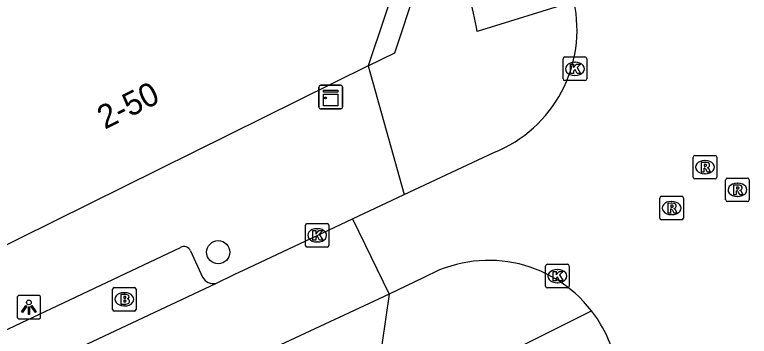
# Model space of a CAD drawing. Extents: x 159718 to 160783, y 383290 to 384030.
# Drawn here: x 160558.03 to 160589.15, y 383425.09 to 383438.73 of the extents above; entities that cross this region are included whole.
import ezdxf

# ---------------------------------------------------------------- set-up
doc = ezdxf.new("R2010")
doc.units = 0
for name, color, linetype in [('IMGEO_Boom', 7, 'Continuous'), ('IMGEO_Brandkraan', 7, 'Continuous'), ('IMGEO_Kast', 7, 'Continuous'), ('IMGEO_Kolk', 7, 'Continuous'), ('IMGEO_Lichtpunt', 7, 'Continuous'), ('IMGEO_Pand', 7, 'Continuous'), ('IMGEO_Pand_nummerreeks', 7, 'Continuous'), ('IMGEO_Pand_overbouw', 7, 'Continuous'), ('IMGEO_Rijbaan_lokaal_open', 7, 'Continuous'), ('IMGEO_Rioolput', 7, 'Continuous'), ('IMGEO_Voetpad_open', 7, 'Continuous')]:
    doc.layers.add(name, color=color, linetype=linetype)

msp = doc.modelspace()

# ---------------------------------------------------------------- linework, layer by layer
at = {"layer": 'IMGEO_Boom'}
msp.add_circle((160566.652, 383428.657), 0.489, dxfattribs=at)
at = {"layer": 'IMGEO_Brandkraan'}
for p, q in [((160562.176, 383426.233), (160562.176, 383427.085)), ((160562.251, 383427.159), (160563.103, 383427.159)), ((160563.177, 383427.085), (160563.177, 383426.233)), ((160562.664, 383426.939), (160562.689, 383426.939)), ((160562.687, 383426.379), (160562.662, 383426.379)), ((160563.103, 383426.159), (160562.251, 383426.159))]:
    msp.add_line(p, q, dxfattribs=at)
for points in [[(160562.176, 383426.233), (160562.176, 383427.085)], [(160562.251, 383427.159), (160563.103, 383427.159)], [(160563.177, 383427.085), (160563.177, 383426.233)], [(160562.524, 383426.859), (160562.524, 383426.459), (160562.737, 383426.459)], [(160562.755, 383426.859), (160562.524, 383426.859)], [(160562.703, 383426.778), (160562.649, 383426.778), (160562.649, 383426.702)], [(160562.649, 383426.702), (160562.702, 383426.702)], [(160562.711, 383426.626), (160562.649, 383426.626), (160562.649, 383426.545)], [(160562.649, 383426.545), (160562.711, 383426.545)], [(160563.103, 383426.159), (160562.251, 383426.159)]]:
    msp.add_lwpolyline(points, dxfattribs=at)
for centre, radius, start, end in [((160562.253, 383427.083), 0.0765, 91.552, 178.448), ((160562.253, 383427.083), 0.0765, 91.552, 178.448), ((160563.101, 383427.083), 0.0765, 1.552, 88.448), ((160563.101, 383427.083), 0.0765, 1.552, 88.448), ((160562.704, 383426.74), 0.0379, 267.8285, 90.9355), ((160562.759, 383426.714), 0.145, 59.4692, 91.5367), ((160562.784, 383426.761), 0.0922, 285.5137, 58.1501), ((160562.789, 383426.569), 0.105, 301.3115, 78.989), ((160562.712, 383426.585), 0.0404, 269.8759, 90.5077), ((160562.743, 383426.71), 0.251, 268.6676, 293.5347), ((160562.253, 383426.235), 0.0765, 181.552, 268.448), ((160562.253, 383426.235), 0.0765, 181.552, 268.448), ((160563.101, 383426.235), 0.0765, 271.552, 358.448), ((160563.101, 383426.235), 0.0765, 271.552, 358.448)]:
    msp.add_arc(centre, radius, start, end, dxfattribs=at)
for centre, major_axis, ratio, start_param, end_param in [((160562.663, 383426.659), (-0.387, 0.002), 0.722429, 4.712389, 7.853982), ((160562.688, 383426.659), (-0.39, 0.002), 0.717154, 1.570796, 4.712389)]:
    msp.add_ellipse(centre, major_axis=major_axis, ratio=ratio, start_param=start_param, end_param=end_param, dxfattribs=at)
at = {"layer": 'IMGEO_Kast'}
for p, q in [((160570.995, 383435.737), (160571.836, 383435.737)), ((160571.836, 383435.737), (160570.995, 383435.737)), ((160570.92, 383434.812), (160570.92, 383435.653)), ((160570.92, 383435.653), (160570.92, 383434.812)), ((160571.92, 383435.662), (160571.92, 383434.821)), ((160571.92, 383434.821), (160571.92, 383435.662)), ((160571.845, 383434.737), (160571.004, 383434.737)), ((160571.004, 383434.737), (160571.845, 383434.737))]:
    msp.add_line(p, q, dxfattribs=at)
for points in [[(160571.115, 383435.527), (160571.715, 383435.527), (160571.715, 383435.442), (160571.115, 383435.442), (160571.115, 383435.527)], [(160571.115, 383435.352), (160571.715, 383435.352), (160571.715, 383434.863), (160571.115, 383434.863), (160571.115, 383435.352)]]:
    msp.add_lwpolyline(points, dxfattribs=at)
msp.add_circle((160571.199, 383435.201), 0.0377, dxfattribs=at)
for centre, start, end in [((160570.998, 383435.659), 92.4484, 184.2845), ((160570.998, 383435.659), 92.4484, 184.2845), ((160571.842, 383435.659), 2.4484, 94.2845), ((160571.842, 383435.659), 2.4484, 94.2845), ((160570.998, 383434.815), 182.4484, 274.2845), ((160570.998, 383434.815), 182.4484, 274.2845), ((160571.842, 383434.815), 272.4484, 4.2845), ((160571.842, 383434.815), 272.4484, 4.2845)]:
    msp.add_arc(centre, 0.0779, start, end, dxfattribs=at)
at = {"layer": 'IMGEO_Kolk'}
for p, q in [((160581.333, 383436.937), (160582.185, 383436.937)), ((160581.258, 383436.011), (160581.258, 383436.863)), ((160581.746, 383436.717), (160581.771, 383436.717)), ((160582.259, 383436.863), (160582.259, 383436.011)), ((160581.769, 383436.157), (160581.744, 383436.157)), ((160582.185, 383435.937), (160581.333, 383435.937)), ((160570.343, 383428.945), (160570.343, 383429.797)), ((160570.418, 383429.871), (160571.27, 383429.871)), ((160571.344, 383429.797), (160571.344, 383428.945)), ((160570.831, 383429.651), (160570.856, 383429.651)), ((160571.27, 383428.871), (160570.418, 383428.871)), ((160570.854, 383429.091), (160570.829, 383429.091)), ((160580.518, 383427.217), (160580.518, 383428.069)), ((160580.593, 383428.143), (160581.445, 383428.143)), ((160581.006, 383427.923), (160581.031, 383427.923)), ((160581.519, 383428.069), (160581.519, 383427.217)), ((160581.029, 383427.363), (160581.004, 383427.363)), ((160581.445, 383427.143), (160580.593, 383427.143))]:
    msp.add_line(p, q, dxfattribs=at)
for points in [[(160581.333, 383436.937), (160582.185, 383436.937)], [(160581.258, 383436.011), (160581.258, 383436.863)], [(160581.579, 383436.637), (160581.702, 383436.637), (160581.702, 383436.486), (160581.832, 383436.637), (160581.996, 383436.637), (160581.85, 383436.486), (160582.003, 383436.237), (160581.851, 383436.237), (160581.766, 383436.401), (160581.702, 383436.334), (160581.702, 383436.237), (160581.579, 383436.237), (160581.579, 383436.637)], [(160582.259, 383436.863), (160582.259, 383436.011)], [(160582.185, 383435.937), (160581.333, 383435.937)], [(160570.343, 383428.945), (160570.343, 383429.797)], [(160570.418, 383429.871), (160571.27, 383429.871)], [(160571.344, 383429.797), (160571.344, 383428.945)], [(160570.664, 383429.571), (160570.787, 383429.571), (160570.787, 383429.42), (160570.917, 383429.571), (160571.081, 383429.571), (160570.935, 383429.42), (160571.088, 383429.171), (160570.936, 383429.171), (160570.851, 383429.335), (160570.787, 383429.268), (160570.787, 383429.171), (160570.664, 383429.171), (160570.664, 383429.571)], [(160571.27, 383428.871), (160570.418, 383428.871)], [(160580.518, 383427.217), (160580.518, 383428.069)], [(160580.593, 383428.143), (160581.445, 383428.143)], [(160581.519, 383428.069), (160581.519, 383427.217)], [(160580.839, 383427.843), (160580.962, 383427.843), (160580.962, 383427.692), (160581.092, 383427.843), (160581.256, 383427.843), (160581.11, 383427.692), (160581.263, 383427.443), (160581.111, 383427.443), (160581.026, 383427.607), (160580.962, 383427.54), (160580.962, 383427.443), (160580.839, 383427.443), (160580.839, 383427.843)], [(160581.445, 383427.143), (160580.593, 383427.143)]]:
    msp.add_lwpolyline(points, dxfattribs=at)
for centre, start, end in [((160581.335, 383436.861), 91.552, 178.448), ((160581.335, 383436.861), 91.552, 178.448), ((160582.183, 383436.861), 1.552, 88.448), ((160582.183, 383436.861), 1.552, 88.448), ((160581.335, 383436.013), 181.552, 268.448), ((160581.335, 383436.013), 181.552, 268.448), ((160582.183, 383436.013), 271.552, 358.448), ((160582.183, 383436.013), 271.552, 358.448), ((160570.42, 383429.795), 91.552, 178.448), ((160570.42, 383429.795), 91.552, 178.448), ((160571.268, 383429.795), 1.552, 88.448), ((160571.268, 383429.795), 1.552, 88.448), ((160570.42, 383428.947), 181.552, 268.448), ((160570.42, 383428.947), 181.552, 268.448), ((160571.268, 383428.947), 271.552, 358.448), ((160571.268, 383428.947), 271.552, 358.448), ((160580.595, 383428.067), 91.552, 178.448), ((160580.595, 383428.067), 91.552, 178.448), ((160581.443, 383428.067), 1.552, 88.448), ((160581.443, 383428.067), 1.552, 88.448), ((160580.595, 383427.219), 181.552, 268.448), ((160580.595, 383427.219), 181.552, 268.448), ((160581.443, 383427.219), 271.552, 358.448), ((160581.443, 383427.219), 271.552, 358.448)]:
    msp.add_arc(centre, 0.0765, start, end, dxfattribs=at)
for centre, major_axis, ratio, start_param, end_param in [((160581.745, 383436.437), (-0.387, 0.002), 0.722429, 4.712389, 7.853982), ((160581.77, 383436.437), (-0.39, 0.002), 0.717154, 1.570796, 4.712389), ((160570.83, 383429.371), (-0.387, 0.002), 0.722429, 4.712389, 7.853982), ((160570.855, 383429.371), (-0.39, 0.002), 0.717154, 1.570796, 4.712389), ((160581.005, 383427.643), (-0.387, 0.002), 0.722429, 4.712389, 7.853982), ((160581.03, 383427.643), (-0.39, 0.002), 0.717154, 1.570796, 4.712389)]:
    msp.add_ellipse(centre, major_axis=major_axis, ratio=ratio, start_param=start_param, end_param=end_param, dxfattribs=at)
at = {"layer": 'IMGEO_Lichtpunt'}
for p, q in [((160558.136, 383426.726), (160558.136, 383425.919)), ((160558.136, 383426.726), (160558.136, 383425.919)), ((160559.038, 383426.821), (160558.23, 383426.821)), ((160559.038, 383426.821), (160558.23, 383426.821)), ((160559.132, 383425.919), (160559.132, 383426.726)), ((160559.132, 383425.919), (160559.132, 383426.726)), ((160558.23, 383425.825), (160559.038, 383425.825)), ((160558.23, 383425.825), (160559.038, 383425.825))]:
    msp.add_line(p, q, dxfattribs=at)
for points in [[(160558.51, 383426.39), (160558.549, 383426.362), (160558.361, 383426.1), (160558.323, 383426.127), (160558.51, 383426.39)], [(160558.722, 383426.362), (160558.76, 383426.389), (160558.947, 383426.127), (160558.908, 383426.099), (160558.722, 383426.362)], [(160558.612, 383426.342), (160558.659, 383426.342), (160558.659, 383426.02), (160558.612, 383426.02), (160558.612, 383426.342)]]:
    msp.add_lwpolyline(points, dxfattribs=at)
msp.add_circle((160558.635, 383426.524), 0.0994, dxfattribs=at)
for centre, start, end in [((160558.23, 383426.726), 90, 180), ((160558.23, 383426.726), 90, 180), ((160559.038, 383426.726), 0, 90), ((160559.038, 383426.726), 0, 90), ((160558.23, 383425.919), 180, 270), ((160558.23, 383425.919), 180, 270), ((160559.038, 383425.919), 270, 0), ((160559.038, 383425.919), 270, 360)]:
    msp.add_arc(centre, 0.0946, start, end, dxfattribs=at)
at = {"layer": 'IMGEO_Pand'}
for points in [[(160564.17, 383456.252), (160564.995, 383456.69), (160573.86, 383442.485), (160573.539, 383442.271), (160574.435, 383440.833), (160573.006, 383436.567)], [(160573.006, 383436.567), (160556.735, 383428.501)]]:
    msp.add_lwpolyline(points, dxfattribs=at)
at = {"layer": 'IMGEO_Pand_overbouw'}
msp.add_lwpolyline([(160573.006, 383436.567), (160574.127, 383437.106), (160575.043, 383439.853), (160574.435, 383440.833)], close=True, dxfattribs=at)
at = {"layer": 'IMGEO_Rijbaan_lokaal_open'}
for points in [[(160574.53, 383431.1), (160578.324, 383432.881)], [(160572.337, 383430.071), (160574.53, 383431.1)], [(160566.554, 383427.332), (160567.354, 383427.724), (160567.932, 383427.997), (160570.844, 383429.371), (160572.337, 383430.071)], [(160572.337, 383430.071), (160573.889, 383426.883)], [(160554.01, 383421.434), (160566.554, 383427.332)], [(160575.339, 383427.563), (160573.889, 383426.883)], [(160573.889, 383426.883), (160569.473, 383424.81), (160566.75, 383423.562)]]:
    msp.add_lwpolyline(points, dxfattribs=at)
for centre, radius, start, end in [((160576.242, 383438.088), 5.608, 291.7946, 12.3106), ((160578.108, 383422.805), 5.505, 37.7339, 120.1945), ((160578.127, 383422.813), 5.485, 13.9096, 37.7983)]:
    msp.add_arc(centre, radius, start, end, dxfattribs=at)
at = {"layer": 'IMGEO_Rioolput'}
for p, q in [((160586.768, 383431.837), (160586.768, 383432.689)), ((160586.843, 383432.763), (160587.695, 383432.763)), ((160587.769, 383432.689), (160587.769, 383431.837)), ((160587.256, 383432.543), (160587.281, 383432.543)), ((160587.279, 383431.983), (160587.254, 383431.983)), ((160587.695, 383431.763), (160586.843, 383431.763)), ((160588.144, 383430.875), (160588.144, 383431.727)), ((160588.219, 383431.801), (160589.071, 383431.801)), ((160589.145, 383431.727), (160589.145, 383430.875)), ((160588.632, 383431.581), (160588.657, 383431.581)), ((160585.429, 383431.029), (160586.281, 383431.029)), ((160585.354, 383430.103), (160585.354, 383430.955)), ((160585.842, 383430.809), (160585.867, 383430.809)), ((160586.355, 383430.955), (160586.355, 383430.103)), ((160589.071, 383430.801), (160588.219, 383430.801)), ((160588.655, 383431.021), (160588.63, 383431.021)), ((160585.865, 383430.249), (160585.84, 383430.249)), ((160586.281, 383430.029), (160585.429, 383430.029))]:
    msp.add_line(p, q, dxfattribs=at)
for points in [[(160586.768, 383431.837), (160586.768, 383432.689)], [(160586.843, 383432.763), (160587.695, 383432.763)], [(160587.769, 383432.689), (160587.769, 383431.837)], [(160587.357, 383432.461), (160587.105, 383432.463), (160587.105, 383432.063)], [(160587.283, 383432.382), (160587.229, 383432.382), (160587.229, 383432.301)], [(160587.229, 383432.301), (160587.281, 383432.301)], [(160587.105, 383432.063), (160587.229, 383432.063), (160587.229, 383432.225), (160587.24, 383432.225)], [(160587.287, 383432.196), (160587.358, 383432.063), (160587.498, 383432.063), (160587.433, 383432.189)], [(160587.695, 383431.763), (160586.843, 383431.763)], [(160588.144, 383430.875), (160588.144, 383431.727)], [(160588.219, 383431.801), (160589.071, 383431.801)], [(160589.145, 383431.727), (160589.145, 383430.875)], [(160588.733, 383431.499), (160588.481, 383431.501), (160588.481, 383431.101)], [(160588.659, 383431.42), (160588.605, 383431.42), (160588.605, 383431.339)], [(160588.605, 383431.339), (160588.657, 383431.339)], [(160585.429, 383431.029), (160586.281, 383431.029)], [(160588.481, 383431.101), (160588.605, 383431.101), (160588.605, 383431.263), (160588.616, 383431.263)], [(160588.663, 383431.234), (160588.734, 383431.101), (160588.874, 383431.101), (160588.809, 383431.227)], [(160585.354, 383430.103), (160585.354, 383430.955)], [(160585.943, 383430.727), (160585.691, 383430.729), (160585.691, 383430.329)], [(160586.355, 383430.955), (160586.355, 383430.103)], [(160589.071, 383430.801), (160588.219, 383430.801)], [(160585.691, 383430.329), (160585.815, 383430.329), (160585.815, 383430.491), (160585.826, 383430.491)], [(160585.869, 383430.648), (160585.815, 383430.648), (160585.815, 383430.567)], [(160585.815, 383430.567), (160585.867, 383430.567)], [(160585.873, 383430.462), (160585.944, 383430.329), (160586.084, 383430.329), (160586.019, 383430.455)], [(160586.281, 383430.029), (160585.429, 383430.029)]]:
    msp.add_lwpolyline(points, dxfattribs=at)
for centre, radius, start, end in [((160586.845, 383432.687), 0.0765, 91.552, 178.448), ((160586.845, 383432.687), 0.0765, 91.552, 178.448), ((160587.693, 383432.687), 0.0765, 1.552, 88.448), ((160587.693, 383432.687), 0.0765, 1.552, 88.448), ((160587.265, 383432.49), 0.19, 274.7715, 282.9687), ((160587.289, 383432.286), 0.0964, 77.0061, 93.1865), ((160587.303, 383432.343), 0.0378, 276.6634, 79.6772), ((160587.356, 383432.351), 0.109, 350.3612, 89.416), ((160587.354, 383432.351), 0.112, 277.5842, 350.9817), ((160587.239, 383432.172), 0.0533, 26.0293, 88.6989), ((160587.338, 383432.136), 0.108, 29.5134, 73.7905), ((160586.845, 383431.839), 0.0765, 181.552, 268.448), ((160586.845, 383431.839), 0.0765, 181.552, 268.448), ((160587.693, 383431.839), 0.0765, 271.552, 358.448), ((160587.693, 383431.839), 0.0765, 271.552, 358.448), ((160588.221, 383431.725), 0.0765, 91.552, 178.448), ((160588.221, 383431.725), 0.0765, 91.552, 178.448), ((160589.069, 383431.725), 0.0765, 1.552, 88.448), ((160589.069, 383431.725), 0.0765, 1.552, 88.448), ((160588.641, 383431.528), 0.19, 274.7715, 282.9687), ((160588.665, 383431.324), 0.0964, 77.0061, 93.1865), ((160588.679, 383431.381), 0.0378, 276.6634, 79.6772), ((160588.732, 383431.389), 0.109, 350.3612, 89.416), ((160588.73, 383431.389), 0.112, 277.5842, 350.9817), ((160585.431, 383430.953), 0.0765, 91.552, 178.448), ((160585.431, 383430.953), 0.0765, 91.552, 178.448), ((160586.279, 383430.953), 0.0765, 1.552, 88.448), ((160586.279, 383430.953), 0.0765, 1.552, 88.448), ((160588.615, 383431.21), 0.0533, 26.0293, 88.6989), ((160588.714, 383431.174), 0.108, 29.5134, 73.7905), ((160585.942, 383430.617), 0.109, 350.3612, 89.416), ((160588.221, 383430.877), 0.0765, 181.552, 268.448), ((160588.221, 383430.877), 0.0765, 181.552, 268.448), ((160589.069, 383430.877), 0.0765, 271.552, 358.448), ((160589.069, 383430.877), 0.0765, 271.552, 358.448), ((160585.825, 383430.438), 0.0533, 26.0293, 88.6989), ((160585.851, 383430.756), 0.19, 274.7715, 282.9687), ((160585.875, 383430.552), 0.0964, 77.0061, 93.1865), ((160585.889, 383430.609), 0.0378, 276.6634, 79.6772), ((160585.94, 383430.617), 0.112, 277.5842, 350.9817), ((160585.924, 383430.402), 0.108, 29.5134, 73.7905), ((160585.431, 383430.105), 0.0765, 181.552, 268.448), ((160585.431, 383430.105), 0.0765, 181.552, 268.448), ((160586.279, 383430.105), 0.0765, 271.552, 358.448), ((160586.279, 383430.105), 0.0765, 271.552, 358.448)]:
    msp.add_arc(centre, radius, start, end, dxfattribs=at)
for centre, major_axis, ratio, start_param, end_param in [((160587.255, 383432.263), (-0.387, 0.002), 0.722429, 4.712389, 7.853982), ((160587.28, 383432.263), (-0.39, 0.002), 0.717154, 1.570796, 4.712389), ((160588.631, 383431.301), (-0.387, 0.002), 0.722429, 4.712389, 7.853982), ((160588.656, 383431.301), (-0.39, 0.002), 0.717154, 1.570796, 4.712389), ((160585.841, 383430.529), (-0.387, 0.002), 0.722429, 4.712389, 7.853982), ((160585.866, 383430.529), (-0.39, 0.002), 0.717154, 1.570796, 4.712389)]:
    msp.add_ellipse(centre, major_axis=major_axis, ratio=ratio, start_param=start_param, end_param=end_param, dxfattribs=at)
at = {"layer": 'IMGEO_Voetpad_open'}
for points in [[(160581.721, 383439.284), (160577.624, 383438.012)], [(160573.006, 383436.567), (160574.53, 383431.1)], [(160553.877, 383423.569), (160565.052, 383428.861)], [(160565.477, 383428.71), (160565.994, 383427.591)], [(160573.889, 383426.883), (160573.117, 383421.51)], [(160581.829, 383422.464), (160581.543, 383422.529), (160579.144, 383422.293), (160578.928, 383424.398), (160582.461, 383426.174)]]:
    msp.add_lwpolyline(points, dxfattribs=at)
for centre, radius, start, end in [((160535.867, 383430.032), 42.513, 10.8195, 15.0994), ((160565.194, 383428.587), 0.308, 23.4458, 117.4345), ((160566.451, 383427.845), 0.523, 209.031, 281.3279)]:
    msp.add_arc(centre, radius, start, end, dxfattribs=at)

# ---------------------------------------------------------------- texts
at = {"layer": 'IMGEO_Pand_nummerreeks'}
msp.add_text('2-50', height=1, rotation=26.3689, dxfattribs=at).set_placement((160561.85, 383433.849))

doc.saveas('drawing.dxf')
